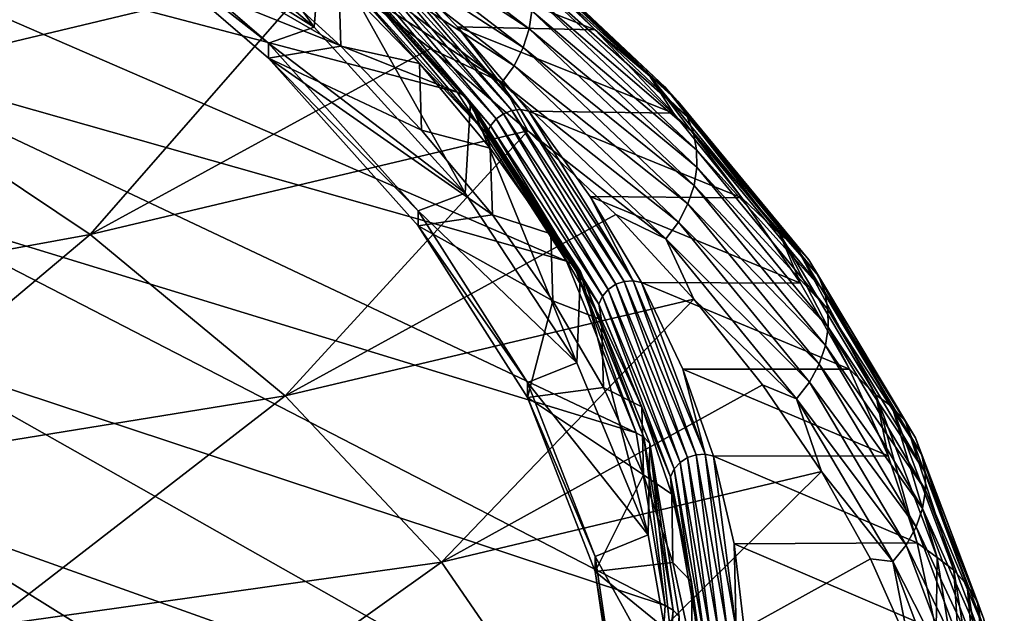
# Model space of a CAD drawing. Header units: metres. Extents: x -90 to 304, y -90 to 74.
# Tile 558 of 570: x 294.58 to 303.85, y 12.6 to 18.2. Entities that reach past the tile are written whole.
import ezdxf

# ---------------------------------------------------------------- set-up
doc = ezdxf.new("R2010")
doc.units = ezdxf.units.M
doc.layers.add('solid_21662050_350', color=7, linetype='CONTINUOUS')

msp = doc.modelspace()

# ---------------------------------------------------------------- linework, layer by layer
at = {"layer": 'solid_21662050_350'}
for points in [[(290.851196, 20.648573, 167.669754), (298.69873, 17.51515, 167.828232), (297.297302, 19.075994, 163.492813)], [(290.851196, 20.648573, 167.669754), (291.991211, 19.279968, 171.473068), (298.69873, 17.51515, 167.828232)], [(297.352264, 18.128258, 162.897095), (295.567078, 19.650433, 158.669098), (295.656219, 20.507862, 159.19223)], [(297.352264, 18.128258, 162.897095), (295.656219, 20.507862, 159.19223), (297.422211, 18.986332, 163.418442)], [(295.173798, 20.183851, 151.450928), (293.050903, 17.642303, 152.769867), (290.535553, 19.055853, 148.870117)], [(295.173798, 20.183851, 151.450928), (296.351654, 19.445492, 153.485458), (293.050903, 17.642303, 152.769867)], [(297.352264, 18.128258, 162.897095), (295.136261, 19.517698, 159.037781), (295.567078, 19.650433, 158.669098)], [(295.136261, 19.517698, 159.037781), (296.921326, 17.978643, 163.312668), (295.136261, 19.376564, 158.986969)], [(297.352264, 18.128258, 162.897095), (296.921326, 17.978643, 163.312668), (295.136261, 19.517698, 159.037781)], [(297.45932, 19.370092, 154.979065), (297.512634, 19.544298, 155.014496), (299.376495, 18.111692, 158.981613)], [(299.376495, 18.111692, 158.981613), (297.512634, 19.544298, 155.014496), (299.401306, 18.281279, 159.032303)], [(296.351654, 19.445492, 153.485458), (297.444214, 18.692951, 155.559814), (293.050903, 17.642303, 152.769867)], [(297.60257, 17.949993, 162.949417), (295.136261, 19.376564, 158.986969), (296.921326, 17.837513, 163.261856)], [(296.921326, 17.978643, 163.312668), (296.921326, 17.837513, 163.261856), (295.136261, 19.376564, 158.986969)], [(297.60257, 17.949993, 162.949417), (296.74762, 18.730129, 160.782501), (295.136261, 19.376564, 158.986969)], [(297.37674, 19.19717, 154.959152), (297.45932, 19.370092, 154.979065), (299.320953, 17.937248, 158.942139)], [(299.320953, 17.937248, 158.942139), (297.45932, 19.370092, 154.979065), (299.376495, 18.111692, 158.981613)], [(291.991211, 19.279968, 171.473068), (299.730255, 15.921564, 172.254578), (298.69873, 17.51515, 167.828232)], [(291.991211, 19.279968, 171.473068), (292.810516, 17.885324, 175.348694), (299.730255, 15.921564, 172.254578)], [(297.267181, 19.036341, 154.957474), (297.37674, 19.19717, 154.959152), (299.234985, 17.76483, 158.916275)], [(299.234985, 17.76483, 158.916275), (297.37674, 19.19717, 154.959152), (299.320953, 17.937248, 158.942139)], [(298.974762, 19.122032, 159.515762), (299.175262, 18.881432, 160.473572), (300.000854, 18.103971, 162.644302)], [(300.51532, 17.666731, 163.576416), (298.974762, 19.122032, 159.515762), (300.000854, 18.103971, 162.644302)], [(299.113922, 19.021303, 159.420639), (298.974762, 19.122032, 159.515762), (300.51532, 17.666731, 163.576416)], [(299.12085, 17.605288, 158.906937), (297.444214, 18.692951, 155.559814), (297.267181, 19.036341, 154.957474)], [(299.12085, 17.605288, 158.906937), (297.267181, 19.036341, 154.957474), (299.234985, 17.76483, 158.916275)], [(297.36795, 19.040358, 163.458191), (297.297302, 19.075994, 163.492813), (298.69873, 17.51515, 167.828232)], [(297.36795, 19.040358, 163.458191), (298.69873, 17.51515, 167.828232), (298.770752, 17.477642, 167.798798)], [(297.422211, 18.986332, 163.418442), (297.36795, 19.040358, 163.458191), (298.770752, 17.477642, 167.798798)], [(300.659485, 17.561598, 163.490082), (299.113922, 19.021303, 159.420639), (300.51532, 17.666731, 163.576416)], [(299.228607, 18.89559, 159.326843), (299.113922, 19.021303, 159.420639), (300.659485, 17.561598, 163.490082)], [(298.77475, 16.562836, 167.245224), (297.352264, 18.128258, 162.897095), (297.422211, 18.986332, 163.418442)], [(298.826355, 17.422138, 167.763153), (297.422211, 18.986332, 163.418442), (298.770752, 17.477642, 167.798798)], [(298.77475, 16.562836, 167.245224), (297.422211, 18.986332, 163.418442), (298.826355, 17.422138, 167.763153)], [(299.21463, 17.343039, 167.404816), (297.861755, 18.930531, 162.998047), (297.781738, 18.920145, 163.024231)], [(297.861755, 18.930531, 162.998047), (299.296631, 17.35124, 167.384689), (297.938263, 18.918407, 162.964783)], [(299.21463, 17.343039, 167.404816), (299.296631, 17.35124, 167.384689), (297.861755, 18.930531, 162.998047)], [(297.638123, 18.836264, 163.047729), (297.586029, 18.769474, 163.043167), (299.014069, 17.197708, 167.40892)], [(297.705139, 18.887863, 163.041245), (297.638123, 18.836264, 163.047729), (299.067474, 17.263077, 167.417435)], [(299.067474, 17.263077, 167.417435), (297.638123, 18.836264, 163.047729), (299.014069, 17.197708, 167.40892)], [(297.781738, 18.920145, 163.024231), (297.705139, 18.887863, 163.041245), (299.136169, 17.312847, 167.416031)], [(299.136169, 17.312847, 167.416031), (297.705139, 18.887863, 163.041245), (299.067474, 17.263077, 167.417435)], [(299.21463, 17.343039, 167.404816), (297.781738, 18.920145, 163.024231), (299.136169, 17.312847, 167.416031)], [(297.938263, 18.918407, 162.964783), (300.000854, 18.103971, 162.644302), (299.175262, 18.881432, 160.473572)], [(297.938263, 18.918407, 162.964783), (298.703125, 18.132557, 165.147568), (300.000854, 18.103971, 162.644302)], [(299.296631, 17.35124, 167.384689), (298.703125, 18.132557, 165.147568), (297.938263, 18.918407, 162.964783)], [(300.778259, 17.431858, 163.403397), (299.228607, 18.89559, 159.326843), (300.659485, 17.561598, 163.490082)], [(299.314514, 18.754175, 159.239548), (299.228607, 18.89559, 159.326843), (300.778259, 17.431858, 163.403397)], [(297.586029, 18.769474, 163.043167), (297.553009, 18.692833, 163.027924), (298.980255, 17.121969, 167.391174)], [(299.014069, 17.197708, 167.40892), (297.586029, 18.769474, 163.043167), (298.980255, 17.121969, 167.391174)], [(300.867249, 17.286989, 163.321259), (299.314514, 18.754175, 159.239548), (300.778259, 17.431858, 163.403397)], [(299.370209, 18.603416, 159.161652), (299.314514, 18.754175, 159.239548), (300.867249, 17.286989, 163.321259)], [(297.444214, 18.692951, 155.559814), (295.241486, 16.174944, 156.845612), (293.050903, 17.642303, 152.769867)], [(297.444214, 18.692951, 155.559814), (298.449158, 17.927858, 157.669235), (295.241486, 16.174944, 156.845612)], [(297.583099, 18.57259, 163.114243), (296.74762, 18.730129, 160.782501), (297.60257, 17.949993, 162.949417)], [(299.12085, 17.605288, 158.906937), (298.449158, 17.927858, 157.669235), (297.444214, 18.692951, 155.559814)], [(297.553009, 18.692833, 163.027924), (297.583099, 18.57259, 163.114243), (298.344055, 17.784843, 165.302292)], [(298.980255, 17.121969, 167.391174), (297.553009, 18.692833, 163.027924), (298.344055, 17.784843, 165.302292)], [(297.583099, 18.57259, 163.114243), (297.60257, 17.949993, 162.949417), (298.344055, 17.784843, 165.302292)], [(300.924957, 17.133444, 163.246506), (299.370209, 18.603416, 159.161652), (300.867249, 17.286989, 163.321259)], [(299.398468, 18.445318, 159.092682), (299.370209, 18.603416, 159.161652), (300.924957, 17.133444, 163.246506)], [(300.954224, 16.973171, 163.178848), (299.398468, 18.445318, 159.092682), (300.924957, 17.133444, 163.246506)], [(299.401306, 18.281279, 159.032303), (299.398468, 18.445318, 159.092682), (300.954224, 16.973171, 163.178848)], [(299.376495, 18.111692, 158.981613), (299.401306, 18.281279, 159.032303), (300.957214, 16.807537, 163.118103)], [(300.957214, 16.807537, 163.118103), (299.401306, 18.281279, 159.032303), (300.954224, 16.973171, 163.178848)], [(298.77475, 16.562836, 167.245224), (296.921326, 17.978643, 163.312668), (297.352264, 18.128258, 162.897095)], [(298.703125, 18.132557, 165.147568), (300.736603, 17.316305, 164.843582), (300.000854, 18.103971, 162.644302)], [(298.703125, 18.132557, 165.147568), (299.375092, 17.337025, 167.357239), (300.736603, 17.316305, 164.843582)], [(299.296631, 17.35124, 167.384689), (299.375092, 17.337025, 167.357239), (298.703125, 18.132557, 165.147568)], [(299.320953, 17.937248, 158.942139), (299.376495, 18.111692, 158.981613), (300.931519, 16.636993, 163.065216)], [(300.931519, 16.636993, 163.065216), (299.376495, 18.111692, 158.981613), (300.957214, 16.807537, 163.118103)], [(300.51532, 17.666731, 163.576416), (300.000854, 18.103971, 162.644302), (300.736603, 17.316305, 164.843582)], [(298.449158, 17.927858, 157.669235), (299.365509, 17.150957, 159.811234), (295.241486, 16.174944, 156.845612)], [(296.921326, 17.978643, 163.312668), (298.332733, 16.395672, 167.709534), (296.921326, 17.837513, 163.261856)], [(298.77475, 16.562836, 167.245224), (298.332733, 16.395672, 167.709534), (296.921326, 17.978643, 163.312668)], [(298.364136, 17.158791, 165.147064), (297.60257, 17.949993, 162.949417), (296.921326, 17.837513, 163.261856)], [(298.344055, 17.784843, 165.302292), (297.60257, 17.949993, 162.949417), (298.364136, 17.158791, 165.147064)], [(299.12085, 17.605288, 158.906937), (299.365509, 17.150957, 159.811234), (298.449158, 17.927858, 157.669235)], [(299.234985, 17.76483, 158.916275), (299.320953, 17.937248, 158.942139), (300.874054, 16.462313, 163.0215)], [(300.874054, 16.462313, 163.0215), (299.320953, 17.937248, 158.942139), (300.931519, 16.636993, 163.065216)], [(292.810516, 17.885324, 175.348694), (300.385345, 14.305283, 176.743973), (299.730255, 15.921564, 172.254578)], [(292.810516, 17.885324, 175.348694), (293.304016, 16.473249, 179.272736), (300.385345, 14.305283, 176.743973)], [(299.031036, 16.357853, 167.371765), (296.921326, 17.837513, 163.261856), (298.332764, 16.254534, 167.658737)], [(298.332733, 16.395672, 167.709534), (298.332764, 16.254534, 167.658737), (296.921326, 17.837513, 163.261856)], [(299.031036, 16.357853, 167.371765), (298.364136, 17.158791, 165.147064), (296.921326, 17.837513, 163.261856)], [(298.344055, 17.784843, 165.302292), (298.364136, 17.158791, 165.147064), (299.011108, 16.987392, 167.517288)], [(298.980255, 17.121969, 167.391174), (298.344055, 17.784843, 165.302292), (299.011108, 16.987392, 167.517288)], [(299.12085, 17.605288, 158.906937), (299.234985, 17.76483, 158.916275), (300.785034, 16.290434, 162.989395)], [(300.785034, 16.290434, 162.989395), (299.234985, 17.76483, 158.916275), (300.874054, 16.462313, 163.0215)], [(293.050903, 17.642303, 152.769867), (295.241486, 16.174944, 156.845612), (290.526276, 15.313225, 153.990326)], [(300.51532, 17.666731, 163.576416), (300.736603, 17.316305, 164.843582), (301.381439, 16.519604, 167.06813)], [(301.740784, 16.177723, 167.731277), (300.51532, 17.666731, 163.576416), (301.381439, 16.519604, 167.06813)], [(300.659485, 17.561598, 163.490082), (300.51532, 17.666731, 163.576416), (301.740784, 16.177723, 167.731277)], [(300.66687, 16.132254, 162.972015), (299.365509, 17.150957, 159.811234), (299.12085, 17.605288, 158.906937)], [(300.66687, 16.132254, 162.972015), (299.12085, 17.605288, 158.906937), (300.785034, 16.290434, 162.989395)], [(301.889252, 16.068008, 167.654129), (300.659485, 17.561598, 163.490082), (301.740784, 16.177723, 167.731277)], [(300.778259, 17.431858, 163.403397), (300.659485, 17.561598, 163.490082), (301.889252, 16.068008, 167.654129)], [(298.770752, 17.477642, 167.798798), (298.69873, 17.51515, 167.828232), (299.730255, 15.921564, 172.254578)], [(298.770752, 17.477642, 167.798798), (299.730255, 15.921564, 172.254578), (299.803192, 15.882159, 172.230423)], [(298.826355, 17.422138, 167.763153), (298.770752, 17.477642, 167.798798), (299.803192, 15.882159, 172.230423)], [(299.8255, 14.964088, 171.685913), (298.77475, 16.562836, 167.245224), (298.826355, 17.422138, 167.763153)], [(299.859802, 15.825141, 172.198975), (298.826355, 17.422138, 167.763153), (299.803192, 15.882159, 172.230423)], [(299.8255, 14.964088, 171.685913), (298.826355, 17.422138, 167.763153), (299.859802, 15.825141, 172.198975)], [(300.273041, 15.73235, 171.878677), (299.296631, 17.35124, 167.384689), (299.21463, 17.343039, 167.404816)], [(299.296631, 17.35124, 167.384689), (300.356506, 15.73832, 171.864746), (299.375092, 17.337025, 167.357239)], [(300.273041, 15.73235, 171.878677), (300.356506, 15.73832, 171.864746), (299.296631, 17.35124, 167.384689)], [(302.011627, 15.934086, 167.57486), (300.778259, 17.431858, 163.403397), (301.889252, 16.068008, 167.654129)], [(300.867249, 17.286989, 163.321259), (300.778259, 17.431858, 163.403397), (302.011627, 15.934086, 167.57486)], [(299.067474, 17.263077, 167.417435), (299.014069, 17.197708, 167.40892), (300.068909, 15.592474, 171.86763)], [(299.136169, 17.312847, 167.416031), (299.067474, 17.263077, 167.417435), (300.12326, 15.65639, 171.880173)], [(300.12326, 15.65639, 171.880173), (299.067474, 17.263077, 167.417435), (300.068909, 15.592474, 171.86763)], [(299.21463, 17.343039, 167.404816), (299.136169, 17.312847, 167.416031), (300.193176, 15.704292, 171.883957)], [(300.193176, 15.704292, 171.883957), (299.136169, 17.312847, 167.416031), (300.12326, 15.65639, 171.880173)], [(300.273041, 15.73235, 171.878677), (299.21463, 17.343039, 167.404816), (300.193176, 15.704292, 171.883957)], [(299.375092, 17.337025, 167.357239), (301.381439, 16.519604, 167.06813), (300.736603, 17.316305, 164.843582)], [(299.375092, 17.337025, 167.357239), (299.953156, 16.533072, 169.590302), (301.381439, 16.519604, 167.06813)], [(300.356506, 15.73832, 171.864746), (299.953156, 16.533072, 169.590302), (299.375092, 17.337025, 167.357239)], [(302.103302, 15.785629, 167.498108), (300.867249, 17.286989, 163.321259), (302.011627, 15.934086, 167.57486)], [(300.924957, 17.133444, 163.246506), (300.867249, 17.286989, 163.321259), (302.103302, 15.785629, 167.498108)], [(299.014069, 17.197708, 167.40892), (298.980255, 17.121969, 167.391174), (300.034454, 15.517655, 171.847321)], [(300.068909, 15.592474, 171.86763), (299.014069, 17.197708, 167.40892), (300.034454, 15.517655, 171.847321)], [(299.365509, 17.150957, 159.811234), (297.079041, 14.653005, 161.072968), (295.241486, 16.174944, 156.845612)], [(299.365509, 17.150957, 159.811234), (300.192871, 16.362675, 161.984497), (297.079041, 14.653005, 161.072968)], [(299.011108, 16.987392, 167.517288), (298.364136, 17.158791, 165.147064), (299.031036, 16.357853, 167.371765)], [(298.980255, 17.121969, 167.391174), (299.011108, 16.987392, 167.517288), (299.583221, 16.181522, 169.755692)], [(300.034454, 15.517655, 171.847321), (298.980255, 17.121969, 167.391174), (299.583221, 16.181522, 169.755692)], [(300.66687, 16.132254, 162.972015), (300.192871, 16.362675, 161.984497), (299.365509, 17.150957, 159.811234)], [(302.16272, 15.62919, 167.426636), (300.924957, 17.133444, 163.246506), (302.103302, 15.785629, 167.498108)], [(300.954224, 16.973171, 163.178848), (300.924957, 17.133444, 163.246506), (302.16272, 15.62919, 167.426636)], [(299.011108, 16.987392, 167.517288), (299.031036, 16.357853, 167.371765), (299.583221, 16.181522, 169.755692)], [(302.192932, 15.466669, 167.360367), (300.954224, 16.973171, 163.178848), (302.16272, 15.62919, 167.426636)], [(300.957214, 16.807537, 163.118103), (300.954224, 16.973171, 163.178848), (302.192932, 15.466669, 167.360367)], [(300.931519, 16.636993, 163.065216), (300.957214, 16.807537, 163.118103), (302.196014, 15.299387, 167.299255)], [(302.196014, 15.299387, 167.299255), (300.957214, 16.807537, 163.118103), (302.192932, 15.466669, 167.360367)], [(300.874054, 16.462313, 163.0215), (300.931519, 16.636993, 163.065216), (302.169586, 15.127863, 167.244064)], [(302.169586, 15.127863, 167.244064), (300.931519, 16.636993, 163.065216), (302.196014, 15.299387, 167.299255)], [(299.8255, 14.964088, 171.685913), (298.332733, 16.395672, 167.709534), (298.77475, 16.562836, 167.245224)], [(299.953156, 16.533072, 169.590302), (301.934387, 15.715073, 169.314606), (301.381439, 16.519604, 167.06813)], [(299.953156, 16.533072, 169.590302), (300.436401, 15.721968, 171.843231), (301.934387, 15.715073, 169.314606)], [(300.356506, 15.73832, 171.864746), (300.436401, 15.721968, 171.843231), (299.953156, 16.533072, 169.590302)], [(301.740784, 16.177723, 167.731277), (301.381439, 16.519604, 167.06813), (301.934387, 15.715073, 169.314606)], [(293.304016, 16.473249, 179.272736), (300.659882, 12.676492, 181.268112), (300.385345, 14.305283, 176.743973)], [(293.304016, 16.473249, 179.272736), (293.468689, 15.052457, 183.220993), (300.659882, 12.676492, 181.268112)], [(300.785034, 16.290434, 162.989395), (300.874054, 16.462313, 163.0215), (302.110443, 14.95295, 167.195938)], [(302.110443, 14.95295, 167.195938), (300.874054, 16.462313, 163.0215), (302.169586, 15.127863, 167.244064)], [(300.192871, 16.362675, 161.984497), (300.93042, 15.563812, 164.186859), (297.079041, 14.653005, 161.072968)], [(298.332733, 16.395672, 167.709534), (299.361176, 14.779195, 172.199478), (298.332764, 16.254534, 167.658737)], [(299.8255, 14.964088, 171.685913), (299.361176, 14.779195, 172.199478), (298.332733, 16.395672, 167.709534)], [(299.602173, 15.548472, 169.619904), (299.031036, 16.357853, 167.371765), (298.332764, 16.254534, 167.658737)], [(299.583221, 16.181522, 169.755692), (299.031036, 16.357853, 167.371765), (299.602173, 15.548472, 169.619904)], [(300.66687, 16.132254, 162.972015), (300.93042, 15.563812, 164.186859), (300.192871, 16.362675, 161.984497)], [(299.602173, 15.548472, 169.619904), (298.332764, 16.254534, 167.658737), (299.361176, 14.63806, 172.148666)], [(299.361176, 14.779195, 172.199478), (299.361176, 14.63806, 172.148666), (298.332764, 16.254534, 167.658737)], [(300.66687, 16.132254, 162.972015), (300.785034, 16.290434, 162.989395), (302.018768, 14.781651, 167.157349)], [(302.018768, 14.781651, 167.157349), (300.785034, 16.290434, 162.989395), (302.110443, 14.95295, 167.195938)], [(295.241486, 16.174944, 156.845612), (292.562866, 13.92179, 157.855194), (290.526276, 15.313225, 153.990326)], [(295.241486, 16.174944, 156.845612), (297.079041, 14.653005, 161.072968), (292.562866, 13.92179, 157.855194)], [(299.583221, 16.181522, 169.755692), (299.602173, 15.548472, 169.619904), (300.059479, 15.368527, 172.01387)], [(300.034454, 15.517655, 171.847321), (299.583221, 16.181522, 169.755692), (300.059479, 15.368527, 172.01387)], [(301.740784, 16.177723, 167.731277), (301.934387, 15.715073, 169.314606), (302.394562, 14.903933, 171.57959)], [(302.644684, 14.662763, 171.958725), (301.740784, 16.177723, 167.731277), (302.394562, 14.903933, 171.57959)], [(301.889252, 16.068008, 167.654129), (301.740784, 16.177723, 167.731277), (302.644684, 14.662763, 171.958725)], [(301.897125, 14.624905, 167.131607), (300.93042, 15.563812, 164.186859), (300.66687, 16.132254, 162.972015)], [(301.897125, 14.624905, 167.131607), (300.66687, 16.132254, 162.972015), (302.018768, 14.781651, 167.157349)], [(302.796783, 14.54831, 171.891113), (301.889252, 16.068008, 167.654129), (302.644684, 14.662763, 171.958725)], [(302.011627, 15.934086, 167.57486), (301.889252, 16.068008, 167.654129), (302.796783, 14.54831, 171.891113)], [(299.803192, 15.882159, 172.230423), (299.730255, 15.921564, 172.254578), (300.385345, 14.305283, 176.743973)], [(299.803192, 15.882159, 172.230423), (300.385345, 14.305283, 176.743973), (300.458801, 14.263963, 176.725128)], [(299.859802, 15.825141, 172.198975), (299.803192, 15.882159, 172.230423), (300.458801, 14.263963, 176.725128)], [(302.92218, 14.410062, 171.819534), (302.011627, 15.934086, 167.57486), (302.796783, 14.54831, 171.891113)], [(302.103302, 15.785629, 167.498108), (302.011627, 15.934086, 167.57486), (302.92218, 14.410062, 171.819534)], [(300.497894, 13.342079, 176.191208), (299.8255, 14.964088, 171.685913), (299.859802, 15.825141, 172.198975)], [(300.516052, 14.205394, 176.697998), (299.859802, 15.825141, 172.198975), (300.458801, 14.263963, 176.725128)], [(300.497894, 13.342079, 176.191208), (299.859802, 15.825141, 172.198975), (300.516052, 14.205394, 176.697998)], [(303.016113, 14.2579, 171.748383), (302.103302, 15.785629, 167.498108), (302.92218, 14.410062, 171.819534)], [(302.16272, 15.62919, 167.426636), (302.103302, 15.785629, 167.498108), (303.016113, 14.2579, 171.748383)], [(300.193176, 15.704292, 171.883957), (300.12326, 15.65639, 171.880173), (300.798798, 14.026366, 176.407745)], [(300.273041, 15.73235, 171.878677), (300.193176, 15.704292, 171.883957), (300.869476, 14.072372, 176.416794)], [(300.869476, 14.072372, 176.416794), (300.193176, 15.704292, 171.883957), (300.798798, 14.026366, 176.407745)], [(300.950256, 14.098265, 176.417526), (300.356506, 15.73832, 171.864746), (300.273041, 15.73235, 171.878677)], [(300.950256, 14.098265, 176.417526), (300.273041, 15.73235, 171.878677), (300.869476, 14.072372, 176.416794)], [(300.356506, 15.73832, 171.864746), (301.034668, 14.101972, 176.409882), (300.436401, 15.721968, 171.843231)], [(300.950256, 14.098265, 176.417526), (301.034668, 14.101972, 176.409882), (300.356506, 15.73832, 171.864746)], [(300.436401, 15.721968, 171.843231), (302.394562, 14.903933, 171.57959), (301.934387, 15.715073, 169.314606)], [(300.436401, 15.721968, 171.843231), (300.824036, 14.904996, 174.112457), (302.394562, 14.903933, 171.57959)], [(301.034668, 14.101972, 176.409882), (300.824036, 14.904996, 174.112457), (300.436401, 15.721968, 171.843231)], [(300.068909, 15.592474, 171.86763), (300.034454, 15.517655, 171.847321), (300.709015, 13.890038, 176.36821)], [(300.12326, 15.65639, 171.880173), (300.068909, 15.592474, 171.86763), (300.743835, 13.963923, 176.391098)], [(300.743835, 13.963923, 176.391098), (300.068909, 15.592474, 171.86763), (300.709015, 13.890038, 176.36821)], [(300.798798, 14.026366, 176.407745), (300.12326, 15.65639, 171.880173), (300.743835, 13.963923, 176.391098)], [(303.077026, 14.098478, 171.680328), (302.16272, 15.62919, 167.426636), (303.016113, 14.2579, 171.748383)], [(302.192932, 15.466669, 167.360367), (302.16272, 15.62919, 167.426636), (303.077026, 14.098478, 171.680328)], [(300.93042, 15.563812, 164.186859), (298.551849, 13.086209, 165.424911), (297.079041, 14.653005, 161.072968)], [(300.93042, 15.563812, 164.186859), (301.576813, 14.755792, 166.414413), (298.551849, 13.086209, 165.424911)], [(300.07666, 14.731958, 171.887863), (299.602173, 15.548472, 169.619904), (299.361176, 14.63806, 172.148666)], [(300.059479, 15.368527, 172.01387), (299.602173, 15.548472, 169.619904), (300.07666, 14.731958, 171.887863)], [(300.034454, 15.517655, 171.847321), (300.059479, 15.368527, 172.01387), (300.439087, 14.549716, 174.288208)], [(300.709015, 13.890038, 176.36821), (300.034454, 15.517655, 171.847321), (300.439087, 14.549716, 174.288208)], [(301.897125, 14.624905, 167.131607), (301.576813, 14.755792, 166.414413), (300.93042, 15.563812, 164.186859)], [(303.107971, 13.93364, 171.615509), (302.192932, 15.466669, 167.360367), (303.077026, 14.098478, 171.680328)], [(302.196014, 15.299387, 167.299255), (302.192932, 15.466669, 167.360367), (303.107971, 13.93364, 171.615509)], [(300.059479, 15.368527, 172.01387), (300.07666, 14.731958, 171.887863), (300.439087, 14.549716, 174.288208)], [(302.169586, 15.127863, 167.244064), (302.196014, 15.299387, 167.299255), (303.111176, 13.764667, 171.554016)], [(303.111176, 13.764667, 171.554016), (302.196014, 15.299387, 167.299255), (303.107971, 13.93364, 171.615509)], [(302.110443, 14.95295, 167.195938), (302.169586, 15.127863, 167.244064), (303.084137, 13.592141, 171.49646)], [(303.084137, 13.592141, 171.49646), (302.169586, 15.127863, 167.244064), (303.111176, 13.764667, 171.554016)], [(293.468689, 15.052457, 183.220993), (293.303589, 13.631715, 187.169113), (300.552155, 11.045457, 185.798492)], [(293.468689, 15.052457, 183.220993), (300.552155, 11.045457, 185.798492), (300.659882, 12.676492, 181.268112)], [(300.497894, 13.342079, 176.191208), (299.361176, 14.779195, 172.199478), (299.8255, 14.964088, 171.685913)], [(302.018768, 14.781651, 167.157349), (302.110443, 14.95295, 167.195938), (303.02356, 13.417006, 171.443771)], [(303.02356, 13.417006, 171.443771), (302.110443, 14.95295, 167.195938), (303.084137, 13.592141, 171.49646)], [(300.824036, 14.904996, 174.112457), (302.761261, 14.087411, 173.85965), (302.394562, 14.903933, 171.57959)], [(300.824036, 14.904996, 174.112457), (301.115448, 14.083449, 176.394394), (302.761261, 14.087411, 173.85965)], [(301.034668, 14.101972, 176.409882), (301.115448, 14.083449, 176.394394), (300.824036, 14.904996, 174.112457)], [(302.644684, 14.662763, 171.958725), (302.394562, 14.903933, 171.57959), (302.761261, 14.087411, 173.85965)], [(301.576813, 14.755792, 166.414413), (302.131042, 13.939832, 168.663773), (298.551849, 13.086209, 165.424911)], [(299.361176, 14.779195, 172.199478), (299.999908, 13.139823, 176.753006), (299.361176, 14.63806, 172.148666)], [(300.497894, 13.342079, 176.191208), (299.999908, 13.139823, 176.753006), (299.361176, 14.779195, 172.199478)], [(301.897125, 14.624905, 167.131607), (302.131042, 13.939832, 168.663773), (301.576813, 14.755792, 166.414413)], [(301.897125, 14.624905, 167.131607), (302.018768, 14.781651, 167.157349), (302.929688, 13.246326, 171.398468)], [(302.929688, 13.246326, 171.398468), (302.018768, 14.781651, 167.157349), (303.02356, 13.417006, 171.443771)], [(300.453674, 13.90963, 174.171967), (300.07666, 14.731958, 171.887863), (299.361176, 14.63806, 172.148666)], [(300.439087, 14.549716, 174.288208), (300.07666, 14.731958, 171.887863), (300.453674, 13.90963, 174.171967)], [(302.644684, 14.662763, 171.958725), (302.761261, 14.087411, 173.85965), (303.033966, 13.266737, 176.151352)], [(303.22229, 13.12974, 176.23674), (302.644684, 14.662763, 171.958725), (303.033966, 13.266737, 176.151352)], [(302.796783, 14.54831, 171.891113), (302.644684, 14.662763, 171.958725), (303.22229, 13.12974, 176.23674)], [(297.079041, 14.653005, 161.072968), (294.266174, 12.479877, 161.86026), (292.562866, 13.92179, 157.855194)], [(297.079041, 14.653005, 161.072968), (298.551849, 13.086209, 165.424911), (294.266174, 12.479877, 161.86026)], [(300.453674, 13.90963, 174.171967), (299.361176, 14.63806, 172.148666), (299.999908, 12.998684, 176.702209)], [(299.999908, 13.139823, 176.753006), (299.999908, 12.998684, 176.702209), (299.361176, 14.63806, 172.148666)], [(302.805084, 13.091082, 171.364044), (302.131042, 13.939832, 168.663773), (301.897125, 14.624905, 167.131607)], [(302.805084, 13.091082, 171.364044), (301.897125, 14.624905, 167.131607), (302.929688, 13.246326, 171.398468)], [(300.439087, 14.549716, 174.288208), (300.453674, 13.90963, 174.171967), (300.721466, 13.726408, 176.575027)], [(300.709015, 13.890038, 176.36821), (300.439087, 14.549716, 174.288208), (300.721466, 13.726408, 176.575027)], [(303.377319, 13.010411, 176.17897), (302.796783, 14.54831, 171.891113), (303.22229, 13.12974, 176.23674)], [(302.92218, 14.410062, 171.819534), (302.796783, 14.54831, 171.891113), (303.377319, 13.010411, 176.17897)], [(303.505096, 12.867716, 176.115341), (302.92218, 14.410062, 171.819534), (303.377319, 13.010411, 176.17897)], [(303.016113, 14.2579, 171.748383), (302.92218, 14.410062, 171.819534), (303.505096, 12.867716, 176.115341)], [(300.458801, 14.263963, 176.725128), (300.385345, 14.305283, 176.743973), (300.659882, 12.676492, 181.268112)], [(300.458801, 14.263963, 176.725128), (300.659882, 12.676492, 181.268112), (300.733398, 12.633249, 181.254608)], [(300.516052, 14.205394, 176.697998), (300.458801, 14.263963, 176.725128), (300.733398, 12.633249, 181.254608)], [(300.787628, 11.707121, 180.732483), (300.497894, 13.342079, 176.191208), (300.516052, 14.205394, 176.697998)], [(300.790924, 12.57314, 181.231766), (300.516052, 14.205394, 176.697998), (300.733398, 12.633249, 181.254608)], [(300.787628, 11.707121, 180.732483), (300.516052, 14.205394, 176.697998), (300.790924, 12.57314, 181.231766)], [(303.60083, 12.711749, 176.049973), (303.016113, 14.2579, 171.748383), (303.505096, 12.867716, 176.115341)], [(303.077026, 14.098478, 171.680328), (303.016113, 14.2579, 171.748383), (303.60083, 12.711749, 176.049973)], [(301.242004, 12.451118, 180.992645), (301.034668, 14.101972, 176.409882), (300.950256, 14.098265, 176.417526)], [(301.034668, 14.101972, 176.409882), (301.326813, 12.452543, 180.991348), (301.115448, 14.083449, 176.394394)], [(301.242004, 12.451118, 180.992645), (301.326813, 12.452543, 180.991348), (301.034668, 14.101972, 176.409882)], [(300.798798, 14.026366, 176.407745), (300.743835, 13.963923, 176.391098), (301.034576, 12.322355, 180.950729)], [(300.869476, 14.072372, 176.416794), (300.798798, 14.026366, 176.407745), (301.089783, 12.383312, 180.971497)], [(301.089783, 12.383312, 180.971497), (300.798798, 14.026366, 176.407745), (301.034576, 12.322355, 180.950729)], [(300.950256, 14.098265, 176.417526), (300.869476, 14.072372, 176.416794), (301.160828, 12.427409, 180.985855)], [(301.160828, 12.427409, 180.985855), (300.869476, 14.072372, 176.416794), (301.089783, 12.383312, 180.971497)], [(301.242004, 12.451118, 180.992645), (300.950256, 14.098265, 176.417526), (301.160828, 12.427409, 180.985855)], [(301.115448, 14.083449, 176.394394), (303.033966, 13.266737, 176.151352), (302.761261, 14.087411, 173.85965)], [(301.115448, 14.083449, 176.394394), (301.310211, 13.258628, 178.685425), (303.033966, 13.266737, 176.151352)], [(301.326813, 12.452543, 180.991348), (301.310211, 13.258628, 178.685425), (301.115448, 14.083449, 176.394394)], [(303.662933, 12.549267, 175.985458), (303.077026, 14.098478, 171.680328), (303.60083, 12.711749, 176.049973)], [(303.107971, 13.93364, 171.615509), (303.077026, 14.098478, 171.680328), (303.662933, 12.549267, 175.985458)], [(302.131042, 13.939832, 168.663773), (299.650482, 11.484571, 169.873642), (298.551849, 13.086209, 165.424911)], [(302.131042, 13.939832, 168.663773), (302.592316, 13.117103, 170.931732), (299.650482, 11.484571, 169.873642)], [(300.743835, 13.963923, 176.391098), (300.709015, 13.890038, 176.36821), (300.999573, 12.249411, 180.925217)], [(301.034576, 12.322355, 180.950729), (300.743835, 13.963923, 176.391098), (300.999573, 12.249411, 180.925217)], [(302.805084, 13.091082, 171.364044), (302.592316, 13.117103, 170.931732), (302.131042, 13.939832, 168.663773)], [(303.694519, 12.382055, 175.92215), (303.107971, 13.93364, 171.615509), (303.662933, 12.549267, 175.985458)], [(303.111176, 13.764667, 171.554016), (303.107971, 13.93364, 171.615509), (303.694519, 12.382055, 175.92215)], [(300.732635, 13.082824, 176.468506), (300.453674, 13.90963, 174.171967), (299.999908, 12.998684, 176.702209)], [(300.721466, 13.726408, 176.575027), (300.453674, 13.90963, 174.171967), (300.732635, 13.082824, 176.468506)], [(300.709015, 13.890038, 176.36821), (300.721466, 13.726408, 176.575027), (300.906128, 12.899925, 178.870667)], [(300.999573, 12.249411, 180.925217), (300.709015, 13.890038, 176.36821), (300.906128, 12.899925, 178.870667)], [(303.084137, 13.592141, 171.49646), (303.111176, 13.764667, 171.554016), (303.697784, 12.211355, 175.86026)], [(303.697784, 12.211355, 175.86026), (303.111176, 13.764667, 171.554016), (303.694519, 12.382055, 175.92215)], [(300.721466, 13.726408, 176.575027), (300.732635, 13.082824, 176.468506), (300.906128, 12.899925, 178.870667)], [(293.303589, 13.631715, 187.169113), (292.809723, 12.21979, 191.092743), (300.062805, 9.422457, 190.306549)], [(293.303589, 13.631715, 187.169113), (300.062805, 9.422457, 190.306549), (300.552155, 11.045457, 185.798492)], [(303.02356, 13.417006, 171.443771), (303.084137, 13.592141, 171.49646), (303.670288, 12.037816, 175.800278)], [(303.670288, 12.037816, 175.800278), (303.084137, 13.592141, 171.49646), (303.697784, 12.211355, 175.86026)], [(302.929688, 13.246326, 171.398468), (303.02356, 13.417006, 171.443771), (303.608582, 11.86247, 175.742905)], [(303.608582, 11.86247, 175.742905), (303.02356, 13.417006, 171.443771), (303.670288, 12.037816, 175.800278)], [(300.787628, 11.707121, 180.732483), (299.999908, 13.139823, 176.753006), (300.497894, 13.342079, 176.191208)], [(301.310211, 13.258628, 178.685425), (303.21225, 12.443141, 178.451279), (303.033966, 13.266737, 176.151352)], [(303.22229, 13.12974, 176.23674), (303.033966, 13.266737, 176.151352), (303.21225, 12.443141, 178.451279)], [(301.310211, 13.258628, 178.685425), (301.40802, 12.431834, 180.981934), (303.21225, 12.443141, 178.451279)], [(301.326813, 12.452543, 180.991348), (301.40802, 12.431834, 180.981934), (301.310211, 13.258628, 178.685425)], [(302.805084, 13.091082, 171.364044), (302.929688, 13.246326, 171.398468), (303.51297, 11.692446, 175.690674)], [(303.51297, 11.692446, 175.690674), (302.929688, 13.246326, 171.398468), (303.608582, 11.86247, 175.742905)], [(298.551849, 13.086209, 165.424911), (295.625427, 10.996627, 165.980148), (294.266174, 12.479877, 161.86026)], [(298.551849, 13.086209, 165.424911), (299.650482, 11.484571, 169.873642), (295.625427, 10.996627, 165.980148)], [(302.592316, 13.117103, 170.931732), (302.9599, 12.288888, 173.214752), (299.650482, 11.484571, 169.873642)], [(299.999908, 13.139823, 176.753006), (300.24469, 11.488297, 181.340286), (299.999908, 12.998684, 176.702209)], [(300.787628, 11.707121, 180.732483), (300.24469, 11.488297, 181.340286), (299.999908, 13.139823, 176.753006)], [(300.913086, 12.252892, 178.773727), (300.732635, 13.082824, 176.468506), (299.999908, 12.998684, 176.702209)], [(300.906128, 12.899925, 178.870667), (300.732635, 13.082824, 176.468506), (300.913086, 12.252892, 178.773727)], [(302.805084, 13.091082, 171.364044), (302.9599, 12.288888, 173.214752), (302.592316, 13.117103, 170.931732)], [(303.386017, 11.538767, 175.647324), (302.9599, 12.288888, 173.214752), (302.805084, 13.091082, 171.364044)], [(303.386017, 11.538767, 175.647324), (302.805084, 13.091082, 171.364044), (303.51297, 11.692446, 175.690674)], [(303.47052, 11.586643, 180.543045), (303.22229, 13.12974, 176.23674), (303.21225, 12.443141, 178.451279)], [(303.377319, 13.010411, 176.17897), (303.22229, 13.12974, 176.23674), (303.47052, 11.586643, 180.543045)], [(300.913086, 12.252892, 178.773727), (299.999908, 12.998684, 176.702209), (300.24469, 11.34717, 181.289474)], [(300.24469, 11.488297, 181.340286), (300.24469, 11.34717, 181.289474), (299.999908, 12.998684, 176.702209)], [(303.627716, 11.462323, 180.495361), (303.377319, 13.010411, 176.17897), (303.47052, 11.586643, 180.543045)], [(303.505096, 12.867716, 176.115341), (303.377319, 13.010411, 176.17897), (303.627716, 11.462323, 180.495361)], [(300.906128, 12.899925, 178.870667), (300.913086, 12.252892, 178.773727), (300.992798, 12.071599, 181.171432)], [(300.999573, 12.249411, 180.925217), (300.906128, 12.899925, 178.870667), (300.992798, 12.071599, 181.171432)], [(303.757263, 11.31508, 180.439911), (303.505096, 12.867716, 176.115341), (303.627716, 11.462323, 180.495361)], [(303.60083, 12.711749, 176.049973), (303.505096, 12.867716, 176.115341), (303.757263, 11.31508, 180.439911)], [(303.85434, 11.155225, 180.380508), (303.60083, 12.711749, 176.049973), (303.757263, 11.31508, 180.439911)], [(303.662933, 12.549267, 175.985458), (303.60083, 12.711749, 176.049973), (303.85434, 11.155225, 180.380508)], [(300.733398, 12.633249, 181.254608), (300.659882, 12.676492, 181.268112), (300.552155, 11.045457, 185.798492)], [(300.733398, 12.633249, 181.254608), (300.552155, 11.045457, 185.798492), (300.625275, 11.000297, 185.790314)], [(300.790924, 12.57314, 181.231766), (300.733398, 12.633249, 181.254608), (300.625275, 11.000297, 185.790314)]]:
    msp.add_3dface(points, dxfattribs=at)

doc.saveas('drawing.dxf')
